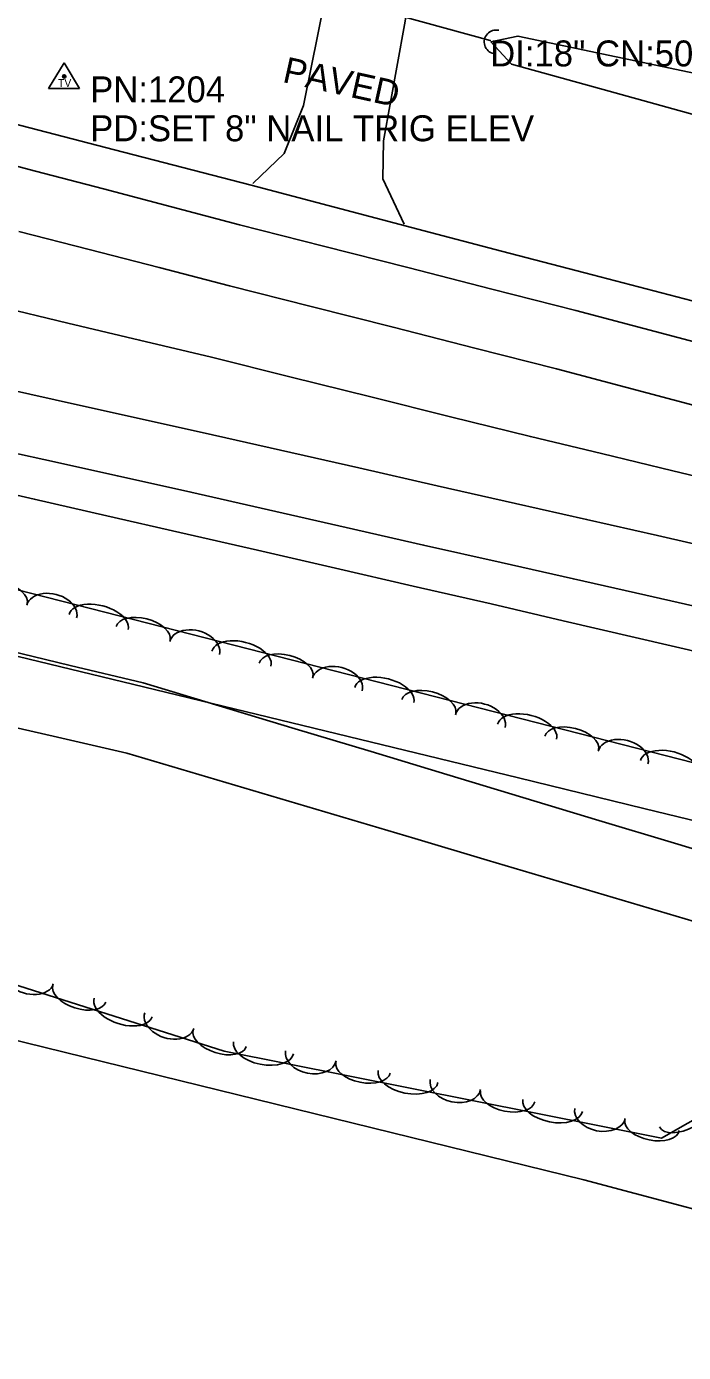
# Model space of a CAD drawing. Extents: x 1441650 to 1491889, y 345904 to 358319.
# Drawn here: x 1464608.2 to 1464734.9, y 349853 to 350108.7 of the extents above; entities that cross this region are included whole.
import ezdxf

# ---------------------------------------------------------------- set-up
doc = ezdxf.new("R2010")
doc.units = 0
for name, color, linetype in [('S_CROSS_DRAIN', 7, 'Continuous'), ('S_CROSS_DRAIN_ANNOT', 7, 'Continuous'), ('S_DITCHLINE', 7, 'Continuous'), ('S_DRG_PT_SYM', 7, 'Continuous'), ('S_EDGE_PAVEMENT', 7, 'Continuous'), ('S_PARKING_ANNOT', 7, 'Continuous'), ('S_PAVEMENT_CROWN', 7, 'Continuous'), ('S_SECONDARY_CTL', 7, 'Continuous'), ('S_SECONDARY_CTL_ANNOT', 7, 'Continuous'), ('S_SHOULDER', 7, 'Continuous'), ('S_TRAILS', 7, 'Continuous'), ('S_TREE', 7, 'Continuous')]:
    doc.layers.add(name, color=color, linetype=linetype)

msp = doc.modelspace()

# ---------------------------------------------------------------- linework, layer by layer
at = {"layer": 'S_CROSS_DRAIN'}
msp.add_line((1464697.6, 350105.97), (1464651.8, 350118.56), dxfattribs=at)
msp.add_arc((1464698.75, 350105.69), 2.3, 77.1305, 257.4597, dxfattribs=at)
at = {"layer": 'S_DITCHLINE'}
for points in [[(1464697.7, 350105.71), (1464701.73, 350101.38), (1464720.54, 350096.19), (1464739.34, 350091), (1464758.15, 350085.81), (1464776.95, 350080.62), (1464791.08, 350077.49), (1464805.21, 350074.37), (1464819.34, 350071.24), (1464833.47, 350068.11), (1464847.6, 350064.98), (1464861.73, 350061.86), (1464875.86, 350058.73), (1464889.99, 350055.6), (1464903.26, 350053.25), (1464916.52, 350050.91), (1464929.79, 350048.56), (1464943.05, 350046.22), (1464956.32, 350043.87), (1464969.58, 350041.52), (1464982.85, 350039.18)], [(1464697.72, 350105.71), (1464702.95, 350106.82), (1464721.91, 350102.82), (1464740.88, 350098.82), (1464759.84, 350094.82), (1464778.8, 350090.82), (1464793.07, 350087.62), (1464807.33, 350084.41), (1464821.6, 350081.2), (1464835.86, 350078), (1464850.13, 350074.79), (1464864.39, 350071.58), (1464878.66, 350068.38), (1464892.93, 350065.17), (1464906.3, 350062.73), (1464919.68, 350060.29), (1464933.06, 350057.85), (1464946.43, 350055.41), (1464959.81, 350052.96), (1464973.19, 350050.52)], [(1464602.52, 349988.85), (1464616.62, 349985.48), (1464630.71, 349982.12), (1464645.34, 349977.7), (1464659.98, 349973.29), (1464674.62, 349968.87), (1464689.25, 349964.45), (1464703.89, 349960.04), (1464718.52, 349955.62), (1464733.16, 349951.2), (1464747.8, 349946.79)], [(1464599.16, 349975.07), (1464613.34, 349971.83), (1464627.52, 349968.59), (1464641.41, 349964.47), (1464655.31, 349960.34), (1464669.2, 349956.21), (1464683.1, 349952.09), (1464696.99, 349947.96), (1464710.89, 349943.83), (1464724.78, 349939.71), (1464738.68, 349935.58)]]:
    msp.add_lwpolyline(points, dxfattribs=at)
at = {"layer": 'S_DRG_PT_SYM'}
msp.add_lwpolyline([(1464697.6, 350105.97), (1464697.6, 350106.02), (1464697.6, 350105.97), (1464697.55, 350105.97), (1464697.6, 350105.97), (1464697.6, 350105.92), (1464697.6, 350105.97), (1464697.65, 350105.97)], dxfattribs=at)
at = {"layer": 'S_EDGE_PAVEMENT'}
for points in [[(1464651.84, 350078.39), (1464657.88, 350084.2), (1464661.58, 350093.45), (1464665.86, 350114.52), (1464668.43, 350127.07)], [(1464683.8, 350124.53), (1464681.11, 350109), (1464677.04, 350086.61), (1464676.87, 350079.32), (1464681.02, 350070.54)], [(1464596.84, 350084.26), (1464609.95, 350080.8), (1464623.06, 350077.35), (1464636.17, 350073.89), (1464649.27, 350070.43), (1464665.48, 350066.3), (1464681.69, 350062.18), (1464697.9, 350058.05), (1464714.11, 350053.92), (1464727.23, 350050.46), (1464740.34, 350046.99)], [(1464597.4, 350028.3), (1464611.56, 350025.16), (1464625.72, 350022.02), (1464639.89, 350018.89), (1464654.85, 350015.49), (1464669.8, 350012.09), (1464684.76, 350008.7), (1464699.72, 350005.3), (1464713.65, 350002.16), (1464727.59, 349999.03), (1464741.52, 349995.89)]]:
    msp.add_lwpolyline(points, dxfattribs=at)
at = {"layer": 'S_PAVEMENT_CROWN'}
for points in [[(1464606.7, 350069.17), (1464620.25, 350065.67), (1464633.8, 350062.17), (1464647.35, 350058.67), (1464663.11, 350054.67), (1464678.87, 350050.67), (1464694.63, 350046.68), (1464710.39, 350042.68), (1464723.71, 350039.15), (1464737.02, 350035.62)], [(1464602.29, 350054.78), (1464616.15, 350051.49), (1464630.01, 350048.2), (1464643.87, 350044.9), (1464659.24, 350041.08), (1464674.61, 350037.26), (1464689.98, 350033.44), (1464705.35, 350029.62), (1464719.07, 350026.32), (1464732.79, 350023.01), (1464746.51, 350019.71)], [(1464599.56, 350039.84), (1464613.72, 350036.68), (1464627.88, 350033.52), (1464642.04, 350030.37), (1464657.15, 350026.96), (1464672.26, 350023.55), (1464687.37, 350020.14), (1464702.48, 350016.73), (1464716.18, 350013.62), (1464729.87, 350010.51), (1464743.57, 350007.4)]]:
    msp.add_lwpolyline(points, dxfattribs=at)
at = {"layer": 'S_SECONDARY_CTL'}
for p, q in [((1464615.47, 350101.65), (1464612.46, 350096.69)), ((1464615.47, 350101.65), (1464618.42, 350096.69)), ((1464612.46, 350096.69), (1464618.42, 350096.69))]:
    msp.add_line(p, q, dxfattribs=at)
for radius in [0.311, 0.183, 0.103]:
    msp.add_circle((1464615.47, 350099.04), radius, dxfattribs=at)
at = {"layer": 'S_SHOULDER'}
for points in [[(1464598.86, 350091.73), (1464612.02, 350088.32), (1464625.18, 350084.91), (1464638.34, 350081.49), (1464651.5, 350078.08), (1464667.59, 350073.84), (1464683.68, 350069.61), (1464699.78, 350065.38), (1464715.87, 350061.15), (1464729.17, 350057.69), (1464742.47, 350054.23)], [(1464595.63, 350020.78), (1464609.67, 350017.57), (1464623.7, 350014.35), (1464637.74, 350011.13), (1464652.75, 350007.69), (1464667.76, 350004.24), (1464682.77, 350000.79), (1464697.79, 349997.34), (1464711.66, 349994.11), (1464725.54, 349990.88), (1464739.42, 349987.66)]]:
    msp.add_lwpolyline(points, dxfattribs=at)
at = {"layer": 'S_TRAILS'}
msp.add_lwpolyline([(1464372.49, 349992.57), (1464413.2, 349982.71), (1464427.91, 349977.56), (1464460.92, 349957.78), (1464484.66, 349946.2), (1464501.6, 349938.53), (1464533.73, 349930.97), (1464715.63, 349886.3), (1464756.24, 349875.55), (1464762.52, 349875.16), (1464763.91, 349880.94)], dxfattribs=at)
at = {"layer": 'S_TREE'}
for points in [[(1464869.09, 349853.03), (1464785.18, 349874.29), (1464772.74, 349897.88), (1464761.08, 349908.75), (1464745.45, 349902.76), (1464730.66, 349894.32), (1464646.28, 349911.13), (1464578.37, 349932.7), (1464570.23, 349961.48), (1464551.04, 349969.96), (1464531.39, 349959.41), (1464504.26, 349960.64), (1464481.33, 349978.45), (1464446.86, 349986.09), (1464416.93, 349997.07), (1464414.38, 350016.47), (1464431.02, 350029.64), (1464464.57, 350031.94), (1464581.54, 350006.4), (1464784.13, 349954.61), (1464905.06, 349924.11)], [(1464606.6, 349987.23), (1464630.72, 349981.37), (1464654.84, 349975.51), (1464678.96, 349969.65), (1464703.08, 349963.79), (1464727.21, 349957.93), (1464751.33, 349952.07), (1464775.45, 349946.21), (1464799.57, 349940.35), (1464823.7, 349934.49), (1464841.39, 349930.03), (1464859.08, 349925.57), (1464876.77, 349921.12), (1464894.46, 349916.66), (1464912.15, 349912.2), (1464929.83, 349907.75), (1464947.52, 349903.29), (1464965.21, 349898.83), (1464982.9, 349894.37)], [(1464606.6, 349987.23), (1464630.72, 349981.37), (1464654.84, 349975.51), (1464678.96, 349969.65), (1464703.08, 349963.79), (1464727.21, 349957.93), (1464751.33, 349952.07), (1464775.45, 349946.21), (1464799.57, 349940.35), (1464823.7, 349934.49), (1464841.39, 349930.03), (1464859.08, 349925.57), (1464876.77, 349921.12), (1464894.46, 349916.66), (1464912.15, 349912.2), (1464929.83, 349907.75), (1464947.52, 349903.29), (1464965.21, 349898.83), (1464982.9, 349894.37)]]:
    msp.add_lwpolyline(points, dxfattribs=at)
for centre, major_axis, ratio, start_param, end_param in [((1464603.14, 349998.69), (-5.18, 1.32), 0.540689, 3.141611, 6.283203), ((1464613.06, 349995.88), (-4.8, 1.23), 0.685298, 3.141623, 6.283216), ((1464622.09, 349993.84), (-5.69, 1.45), 0.550069, 3.141611, 6.283204), ((1464630.69, 349991.65), (-5.18, 1.32), 0.540689, 3.141611, 6.283203), ((1464640.6, 349988.84), (-4.8, 1.23), 0.685298, 3.141623, 6.283216), ((1464649.64, 349986.8), (-5.69, 1.45), 0.550069, 3.141611, 6.283204), ((1464658.23, 349984.61), (-5.18, 1.32), 0.540689, 3.141611, 6.283203), ((1464668.14, 349981.8), (-4.8, 1.23), 0.685298, 3.141623, 6.283216), ((1464677.18, 349979.76), (-5.69, 1.45), 0.550069, 3.141611, 6.283204), ((1464685.77, 349977.57), (-5.18, 1.32), 0.540689, 3.141611, 6.283203), ((1464695.69, 349974.76), (-4.8, 1.23), 0.685298, 3.141623, 6.283216), ((1464704.72, 349972.72), (-5.69, 1.45), 0.550069, 3.141611, 6.283204), ((1464713.31, 349970.53), (-5.18, 1.32), 0.540689, 3.141611, 6.283203), ((1464723.23, 349967.72), (-4.8, 1.23), 0.685298, 3.141623, 6.283216), ((1464732.26, 349965.68), (-5.69, 1.45), 0.550069, 3.141611, 6.283204), ((1464608.63, 349925.59), (4.72, -1.5), 0.685299, 3.141628, 6.283221), ((1464618.37, 349922.22), (5.1, -1.62), 0.54069, 3.141614, 6.283206), ((1464626.82, 349919.53), (5.59, -1.78), 0.55007, 3.141614, 6.283207), ((1464635.72, 349916.98), (4.72, -1.5), 0.685299, 3.141628, 6.283221), ((1464645.46, 349913.61), (5.1, -1.62), 0.54069, 3.141614, 6.283206), ((1464653.89, 349911.77), (5.76, -1.15), 0.550066, 3.141593, 6.283185), ((1464663.02, 349910.22), (4.86, -0.97), 0.685294, 3.141593, 6.283185), ((1464673.07, 349907.95), (5.24, -1.04), 0.540686, 3.141593, 6.283185), ((1464681.77, 349906.22), (5.76, -1.15), 0.550066, 3.141593, 6.283185), ((1464690.9, 349904.67), (4.86, -0.97), 0.685294, 3.141593, 6.283185), ((1464700.95, 349902.4), (5.24, -1.04), 0.540686, 3.141593, 6.283185), ((1464709.65, 349900.67), (5.76, -1.15), 0.550066, 3.141593, 6.283185), ((1464735.32, 349899.43), (5.1, 2.91), 0.550075, 3.141593, 6.283185), ((1464718.78, 349899.12), (4.86, -0.97), 0.685294, 3.141593, 6.283185), ((1464728.83, 349896.85), (5.24, -1.04), 0.540686, 3.141593, 6.283185)]:
    msp.add_ellipse(centre, major_axis=major_axis, ratio=ratio, start_param=start_param, end_param=end_param, dxfattribs=at)

# ---------------------------------------------------------------- texts
at = {"layer": 'S_CROSS_DRAIN_ANNOT'}
msp.add_text('DI:18" CN:50%FILL TY:CMP', height=5, dxfattribs=at).set_placement((1464697.6, 350100.97))
at = {"layer": 'S_PARKING_ANNOT'}
msp.add_text('PAVED', height=5, rotation=347.506, dxfattribs=at).set_placement((1464657.37, 350097.99))
at = {"layer": 'S_SECONDARY_CTL'}
msp.add_text('TV', height=1.5, rotation=360, dxfattribs=at).set_placement((1464614.27, 350097.03))
at = {"layer": 'S_SECONDARY_CTL_ANNOT'}
for s, p in [('PN:1204', (1464620.47, 350094.04)), ('PD:SET 8" NAIL TRIG ELEV', (1464620.47, 350086.54))]:
    msp.add_text(s, height=5, dxfattribs=at).set_placement(p)

doc.saveas('drawing.dxf')
